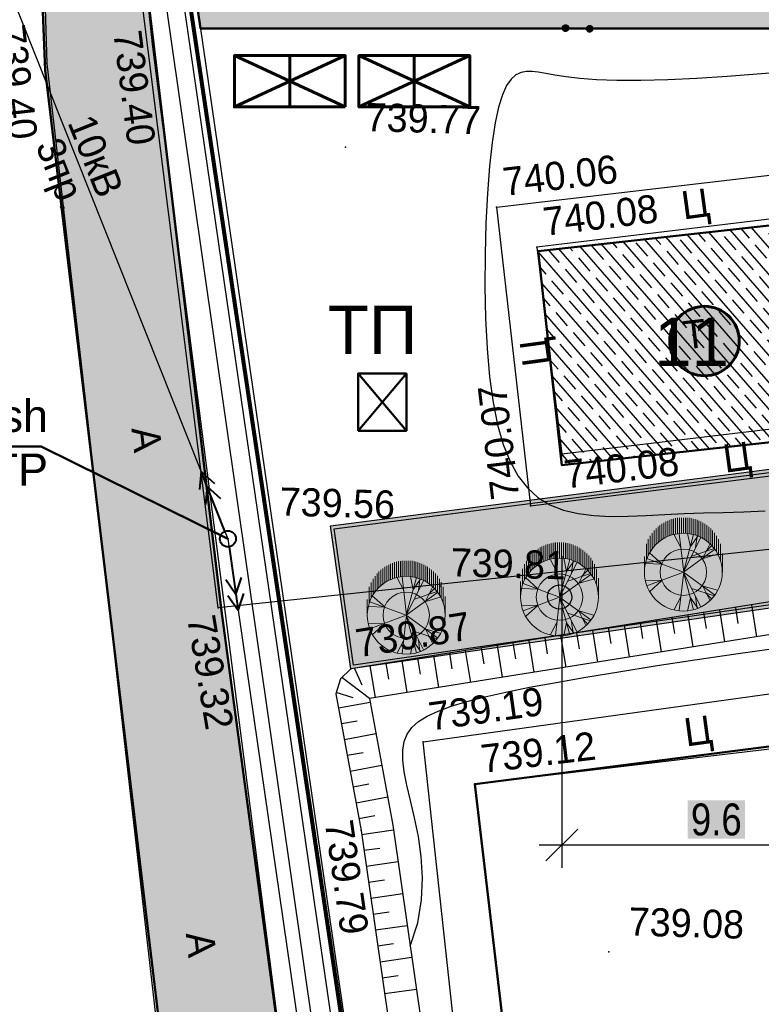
# Model space of a CAD drawing. Header units: millimetres. Extents: x -257011 to 237647566, y 2784933 to 6706507.
# Tile 250 of 451: x 10210762 to 10233797, y 4982170 to 5012767. Entities that reach past the tile are written whole.
import ezdxf

# ---------------------------------------------------------------- set-up
doc = ezdxf.new("R2010")
doc.units = ezdxf.units.MM
doc.header["$LTSCALE"] = 1000
doc.header["$PDMODE"] = 32
doc.header["$PDSIZE"] = 0.3
for name, pattern in [('Д_ТРОТ_ТРУБА', [3, 1.5, -1.5]), ('ДОРОГИ_СТРОЯЩ', [9, 8, -1]), ('ОТКОС_НИЗ', [1.2, 0.2, -1]), ('РА_КОНТУРЫ', [1.5, 0, -1.5])]:
    doc.linetypes.add(name, pattern=pattern)
for name, color, linetype in [('(002) Рамка', 7, 'Continuous'), ('(004) Точки рельефа', 7, 'Continuous'), ('(007) Здания', 7, 'Continuous'), ('(013) Газопровод', 30, 'ИК_Газопровод -------г--------'), ('(014) Водопровод', 5, 'ИК_Водопровод -------в--------'), ('(022) Возд. Линии', 7, 'Continuous'), ('(025) Дорога', 7, 'Continuous'), ('(031) Горизонтали', 42, 'Continuous'), ('(035) Откосы', 7, 'Continuous'), ('(036) Растительность', 7, 'Continuous'), ('(037) Контуры', 7, 'Continuous'), ('(038) Деревья', 7, 'Continuous'), ('(040) Ограда', 7, 'Continuous'), ('TREE', 74, 'Continuous')]:
    doc.layers.add(name, color=color, linetype=linetype)
for name, color, linetype, lineweight in [('(032) Горизонтали утолщенные', 32, 'Continuous', 30), ('.', 7, 'Continuous', 15), ('Ф А С А Д', 250, 'Continuous', 15)]:
    doc.layers.add(name, color=color, linetype=linetype, lineweight=lineweight)
doc.styles.add('ATTR', font='romans.shx', dxfattribs={"width": 0.8, "height": 0.470416})
doc.styles.add('BM-431', font='txt')
doc.styles.add('D-431', font='txt', dxfattribs={"width": 2})
doc.styles.add('P-131', font='txt')
doc.styles.add('Roman', font='romans')
doc.styles.get("Standard").update_dxf_attribs({"font": 'ARIALN.TTF'})
doc.styles.add('WMF-Times New Roman0', font='times.ttf')
doc.linetypes.add('FENCELINE2', pattern='A,6.35,-2.54,[132,ltypeshp.shx,S=2.54,R=0,X=-2.54,Y=0],-2.54,25.4', length=36.83)
doc.linetypes.add('KANALIS_K', pattern='A,1,["<",Standard,S=1.8,R=0,X=-0.9,Y=-0.9],3,-1,["К",Standard,S=1.8,R=0,X=-0.9,Y=-0.9],-1,10', length=16)
doc.linetypes.add('ИК_Водопровод -------в--------', pattern='A,9,-0.6,["В",Standard,S=1.2,R=0,X=0,Y=-0.6],-1.2', length=10.8)
doc.linetypes.add('ИК_Газопровод -------г--------', pattern='A,9,-0.6,["Г",Standard,S=1.2,R=0,X=0,Y=-0.6],-1.2', length=10.8)
doc.linetypes.add('ОГРАДА_БЕТ', pattern='A,4,["|",Standard,S=0.8,R=0,X=0,Y=-0.8],4', length=8)
doc.dimstyles.new('ISO-25_WS', dxfattribs={"dimscale": 141.414141, "dimtxt": 7, "dimasz": 7, "dimexe": 5, "dimexo": 20, "dimgap": 2, "dimtad": 1, "dimdec": 0, "dimdsep": 46, "dimtxsty": 'Standard', "dimblk": 'OBLIQUE', "dimcen": 2.5, "dimdle": 5, "dimclrd": 5, "dimclre": 5, "dimclrt": 5, "dimadec": 0, "dimazin": 0, "dimtfac": 1, "dimtdec": 0, "dimtmove": 0, "dimatfit": 3, "dimldrblk": 'OBLIQUE', "dimfxl": 0, "dimtolj": 1, "dimtzin": 0, "dimlwd": 30, "dimlwe": 30, "dimarcsym": 0})

# ---------------------------------------------------------------- blocks, each defined once
blk = doc.blocks.new('dhyjfyuk')
at = {"insert": (4414694, -1193420), "char_height": 1400, "width": 60812.6, "attachment_point": 4, "style": 'WMF-Times New Roman0'}
blk.add_mtext('\\pi3453.25486;Samarqand viloyati Toyloq tumani "Хоnсhоrbоg\'" МFY dagi 11-son \\P\\pi1816.32378;maktabni rekonstruksiya qilish. (360 o\'quvchi o\'rinli qo\'shimcha bino \\P\\pi27327.21058;qurish).', dxfattribs=at)
blk = doc.blocks.new('d')
at = {"layer": '(038) Деревья', "color": 30}
blk.add_ellipse((0, 0), major_axis=(0.265, 0.265), ratio=1, start_param=5.497787, end_param=11.780972, dxfattribs=at)
blk = doc.blocks.new('*X70')
at = {"color": 0}
for p, q in [((1.8, 2.04), (2.2, 2.04)), ((1.8, 2.03), (2.2, 2.03)), ((1.8, 2.02), (2.2, 2.02)), ((1.8, 2.01), (2.2, 2.01)), ((1.8, 2), (2.2, 2)), ((1.8, 1.99), (2.2, 1.99)), ((1.8, 1.98), (2.2, 1.98)), ((1.8, 1.97), (2.2, 1.97)), ((1.8, 1.96), (2.2, 1.96)), ((1.81, 2.07), (2.19, 2.07)), ((1.81, 2.06), (2.19, 2.06)), ((1.81, 2.05), (2.19, 2.05)), ((1.81, 1.95), (2.19, 1.95)), ((1.81, 1.94), (2.19, 1.94)), ((1.81, 1.93), (2.19, 1.93)), ((1.82, 2.09), (2.18, 2.09)), ((1.82, 2.08), (2.18, 2.08)), ((1.82, 1.92), (2.18, 1.92)), ((1.82, 1.91), (2.18, 1.91)), ((1.83, 2.11), (2.17, 2.11)), ((1.83, 2.1), (2.17, 2.1)), ((1.83, 1.9), (2.17, 1.9)), ((1.83, 1.89), (2.17, 1.89)), ((1.84, 2.12), (2.16, 2.12)), ((1.84, 1.88), (2.16, 1.88)), ((1.85, 2.13), (2.15, 2.13)), ((1.85, 1.87), (2.15, 1.87)), ((1.86, 2.14), (2.14, 2.14)), ((1.86, 1.86), (2.14, 1.86)), ((1.87, 2.15), (2.13, 2.15)), ((1.87, 1.85), (2.13, 1.85)), ((1.88, 2.16), (2.12, 2.16)), ((1.88, 1.84), (2.12, 1.84)), ((1.9, 2.17), (2.11, 2.17)), ((1.91, 2.18), (2.09, 2.18)), ((1.94, 2.19), (2.06, 2.19)), ((1.9, 1.83), (2.11, 1.83)), ((1.91, 1.82), (2.09, 1.82)), ((1.94, 1.81), (2.06, 1.81))]:
    blk.add_line(p, q, dxfattribs=at)
blk = doc.blocks.new('I04100')
blk.add_circle((0, 0), 0.2)
blk.add_blockref('*X70', (-2, -2))
blk = doc.blocks.new('kjvklglhl')
at = {"layer": '(004) Точки рельефа'}
for p in [(258.554, 519.926), (255.283, 519.313), (264.63, 516.975), (269.368, 515.247), (270.656, 514.043), (271.615, 507.581), (270.684, 506.001), (267.971, 503.425), (261.079, 502.552), (265.243, 500.775), (267.554, 498.57), (269.193, 497.303), (258.591, 496.374), (265.706, 495.765), (273.5, 492.215)]:
    blk.add_point(p, dxfattribs=at)
at = {"layer": '(007) Здания'}
blk.add_lwpolyline([(260.697, 523.867), (259.102, 523.459), (272.919, 444.041), (279.772, 407.727), (310.568, 407.829), (331.929, 406.641), (338.864, 406.255)], dxfattribs=at)
blk.add_lwpolyline([(281.113, 509.046), (280.163, 515.454), (270.656, 514.043), (271.606, 507.636)], close=True, dxfattribs=at)
at = {"layer": '(013) Газопровод', "ltscale": 0.5, "flags": 128}
blk.add_lwpolyline([(278.367, 408.415), (257.036, 532.282)], dxfattribs=at)
at = {"layer": '(014) Водопровод', "ltscale": 0.5, "flags": 128}
blk.add_lwpolyline([(325.711, 440.112), (326.312, 440.162), (325.744, 440.975), (323.361, 447.342), (313.499, 509.603), (261.079, 502.552), (256.511, 532.162)], dxfattribs=at)
at = {"layer": '(022) Возд. Линии', "lineweight": 40}
for p, q in [((260.425, 506.775), (260.394, 506.217)), ((260.425, 506.775), (260.853, 506.415)), ((261.217, 504.939), (260.425, 506.775)), ((260.623, 506.316), (260.592, 505.758)), ((260.623, 506.316), (261.051, 505.956)), ((261.359, 504.461), (261.701, 502.49)), ((261.615, 502.983), (261.284, 503.433)), ((261.615, 502.983), (261.776, 503.518)), ((261.701, 502.49), (261.369, 502.94)), ((261.701, 502.49), (261.862, 503.026))]:
    blk.add_line(p, q, dxfattribs=at)
at = {"layer": '(022) Возд. Линии', "color": 1}
blk.add_lwpolyline([(250.311, 530.231), (261.316, 504.709), (269.524, 457.39), (280.83, 410.667), (321.945, 409.43), (327.393, 409.266)], dxfattribs=at)
at = {"layer": '(022) Возд. Линии', "lineweight": 40}
blk.add_circle((261.316, 504.709), 0.25, dxfattribs=at)
blk.add_point((261.316, 504.709), dxfattribs=at)
at = {"layer": '(025) Дорога', "linetype": 'Д_ТРОТ_ТРУБА', "flags": 128}
for points in [[(276.271, 401.474), (276.032, 403.339), (271.153, 441.699), (264.611, 481.335), (258.554, 519.926), (258.12, 523.201), (258.253, 523.704), (258.69, 524.198), (277.345, 530.037), (292.802, 535.347), (297.832, 536.245), (297.413, 538.591), (292.678, 537.746), (274.449, 531.593), (260.769, 526.931), (259.947, 526.822), (259.362, 527.449), (258.374, 532.486)], [(254.176, 531.447), (254.747, 528.326), (255.283, 519.313), (261.281, 477.255), (267.133, 440.193), (271.605, 408.84), (272.687, 401.176)], [(269.368, 515.247), (282.156, 517.109), (283.702, 507.914), (307.271, 511.692), (310.476, 513.628), (310.443, 515.538), (318.567, 515.917), (330.341, 516.212), (329.81, 527.423), (321.381, 528.706), (305.268, 531.339), (301.294, 530.976)], [(323.251, 418.267), (300.714, 414.809), (283.138, 412.485), (281.122, 413.564), (275.085, 449.451), (270.84, 474.617), (267.554, 498.57), (282.371, 501.061), (308.67, 505.056), (310.788, 503.765), (314.781, 477.717), (318.108, 454.899), (323.251, 418.267)], [(321.731, 420.742), (316.881, 452.353), (313.048, 477.771), (309.058, 502.896), (307.912, 503.399), (283.734, 499.451), (269.193, 497.303), (272.561, 474.353), (276.62, 450.413), (282.198, 415.2), (283.437, 414.157), (320.719, 419.528), (321.731, 420.742)]]:
    blk.add_lwpolyline(points, dxfattribs=at)
blk.add_lwpolyline([(269.368, 515.247), (270.684, 506.001), (279.473, 507.345), (281.553, 506.423), (308.542, 510.883), (312.531, 513.649), (318.524, 513.838), (330.524, 514.19), (333.406, 460.634), (331.811, 454.811, 1.56758), (332.906, 443.73, 0.509364), (333.962, 453.359), (336.672, 456.912), (338.021, 457.657), (347.714, 458.292), (347.773, 448.108), (343.552, 448.203), (343.703, 435.09)], format="xyb", dxfattribs=at)
at = {"layer": '(031) Горизонтали', "flags": 128}
blk.add_lwpolyline([(267.333, 492.218), (267.545, 492.95), (267.646, 493.663), (267.656, 494.352), (267.598, 495.01), (267.49, 495.631), (267.356, 496.208), (267.215, 496.737), (267.088, 497.21), (266.994, 497.624), (266.939, 497.983), (266.928, 498.294), (266.963, 498.564), (267.051, 498.801), (267.193, 499.009), (267.395, 499.198), (267.661, 499.373), (267.994, 499.54), (268.398, 499.703), (268.878, 499.864), (269.437, 500.026), (270.08, 500.19), (270.811, 500.359), (271.633, 500.536), (272.55, 500.723), (273.567, 500.921), (274.689, 501.132), (275.92, 501.356), (277.265, 501.593), (278.729, 501.843)], dxfattribs=at)
at = {"layer": '(032) Горизонтали утолщенные'}
blk.add_lwpolyline([(278.251, 519.702), (277.346, 519.6), (276.412, 519.506), (275.479, 519.422), (274.578, 519.355), (273.739, 519.307), (272.993, 519.283), (272.363, 519.287), (271.84, 519.311), (271.412, 519.35), (271.063, 519.395), (270.78, 519.438), (270.547, 519.474), (270.351, 519.493), (270.176, 519.489), (270.012, 519.453), (269.856, 519.373), (269.71, 519.237), (269.575, 519.03), (269.453, 518.742), (269.345, 518.357), (269.251, 517.864), (269.174, 517.25), (269.114, 516.508), (269.073, 515.66), (269.052, 514.736), (269.053, 513.763), (269.077, 512.771), (269.125, 511.789), (269.199, 510.844), (269.301, 509.966), (269.431, 509.179), (269.591, 508.483), (269.783, 507.876), (270.01, 507.354), (270.271, 506.913), (270.57, 506.55), (270.908, 506.261), (271.287, 506.043), (271.707, 505.89), (272.165, 505.796), (272.656, 505.748), (273.176, 505.739), (273.721, 505.758), (274.286, 505.796), (274.866, 505.842), (275.457, 505.888), (276.057, 505.926), (276.671, 505.961), (277.308, 506), (277.975, 506.051)], dxfattribs=at)
at = {"layer": '(035) Откосы'}
for p, q in [((277.822, 502.129), (277.637, 503.112)), ((275.857, 501.759), (275.672, 502.741)), ((276.256, 502.343), (276.163, 502.834)), ((276.84, 501.944), (276.654, 502.927)), ((277.238, 502.528), (277.146, 503.019)), ((274.291, 501.972), (274.198, 502.464)), ((274.875, 501.573), (274.69, 502.556)), ((275.273, 502.157), (275.181, 502.649)), ((272.91, 501.203), (272.725, 502.186)), ((273.309, 501.787), (273.216, 502.278)), ((273.892, 501.388), (273.707, 502.371)), ((270.945, 500.833), (270.76, 501.815)), ((271.344, 501.417), (271.251, 501.908)), ((271.928, 501.018), (271.742, 502)), ((272.326, 501.602), (272.234, 502.093)), ((269.379, 501.046), (269.286, 501.537)), ((269.963, 500.647), (269.778, 501.63)), ((270.361, 501.231), (270.269, 501.723)), ((267.998, 500.277), (267.813, 501.26)), ((268.397, 500.861), (268.304, 501.352)), ((268.981, 500.462), (268.795, 501.445)), ((266.033, 499.907), (265.848, 500.889)), ((266.432, 500.491), (266.339, 500.982)), ((267.016, 500.092), (266.83, 501.074)), ((267.414, 500.676), (267.322, 501.167)), ((265.612, 500.277), (265.357, 500.797)), ((265.857, 499.873), (264.975, 500.5)), ((265.349, 499.878), (264.815, 500.032)), ((265.876, 499.753), (264.898, 499.544)), ((265.491, 499.16), (265.002, 499.055)), ((266.085, 498.776), (265.107, 498.567)), ((265.7, 498.182), (265.211, 498.078)), ((266.294, 497.798), (265.316, 497.589)), ((265.909, 497.205), (265.42, 497.1)), ((266.503, 496.82), (265.525, 496.611)), ((266.118, 496.227), (265.629, 496.122)), ((266.714, 495.803), (265.728, 495.633)), ((266.306, 495.225), (265.814, 495.14)), ((266.884, 494.818), (265.899, 494.648)), ((266.476, 494.24), (265.984, 494.155)), ((267.054, 493.833), (266.069, 493.662)), ((266.647, 493.255), (266.154, 493.17)), ((267.225, 492.848), (266.239, 492.677)), ((266.817, 492.27), (266.324, 492.185)), ((267.395, 491.863), (266.409, 491.692)), ((266.987, 491.285), (266.494, 491.2)), ((267.565, 490.877), (266.58, 490.707))]:
    blk.add_line(p, q, dxfattribs=at)
blk.add_lwpolyline([(320.534, 458.04), (317.903, 475.66), (312.574, 506.915), (312.192, 507.383), (311.596, 507.687), (310.502, 508.023), (284.392, 504.328), (278.337, 503.244), (265.243, 500.775), (264.939, 500.462), (264.803, 499.989), (265.706, 495.765), (268.865, 477.481), (274.213, 445.131)], dxfattribs=at)
at = {"layer": '(035) Откосы', "linetype": 'ОТКОС_НИЗ'}
blk.add_lwpolyline([(319.844, 457.028), (319.619, 457.386), (319.514, 458.099), (316.916, 475.502), (311.633, 506.487), (311.551, 506.587), (311.219, 506.757), (310.421, 507.002), (284.551, 503.341), (278.518, 502.26), (265.85, 499.872), (266.688, 495.955), (269.851, 477.647), (275.2, 445.294), (281.12, 409.861), (281.136, 409.822), (281.351, 409.621), (310.666, 409.479), (317.618, 409.281), (323.511, 408.859), (324.497, 408.587)], dxfattribs=at)
at = {"layer": '(037) Контуры', "linetype": 'РА_КОНТУРЫ', "flags": 128}
blk.add_lwpolyline([(258.067, 462.45), (261.257, 462.45), (261.556, 462.796), (261.556, 463.356), (254.809, 507.098), (253.694, 509.062), (251.962, 510.299), (250.154, 510.72), (247.704, 510.72)], dxfattribs=at)
at = {"layer": '(040) Ограда', "linetype": 'ОГРАДА_БЕТ', "ltscale": 0.5, "flags": 128}
blk.add_lwpolyline([(260.797, 523.48), (259.559, 523.163), (273.312, 444.113), (280.104, 408.128), (310.579, 408.229), (324.695, 407.444)], dxfattribs=at)
at = {"layer": '(036) Растительность', "linetype": 'Continuous', "xscale": 0.5, "yscale": 0.5, "zscale": 0.5}
for p in [(271.352, 520.871), (272.102, 520.871)]:
    blk.add_blockref('I04100', p, dxfattribs=at)
at = {"layer": '(038) Деревья', "color": 30, "linetype": 'Continuous'}
blk.add_blockref('d', (271.667, 503.191), dxfattribs=at)
at = {"layer": '(004) Точки рельефа', "style": 'D-431'}
for s, rotation, p in [('739.40', 278.1155, (253.692, 520.426)), ('739.40', 278.9198, (257.312, 520.341)), ('740.06', 8.2845, (269.607, 515.6)), ('740.08', 8.4408, (270.894, 514.397)), ('740.07', 98.483, (270.33, 506.238)), ('740.08', 8.4408, (271.767, 506.564)), ('739.87', 10.6764, (265.467, 501.138)), ('739.32', 281.1648, (260.113, 502.221)), ('739.19', 9.5421, (267.785, 498.928)), ('739.12', 8.4031, (269.432, 497.657)), ('739.79', 279.8045, (264.569, 495.99))]:
    blk.add_text(s, height=0.875, rotation=rotation, dxfattribs=at).set_placement(p)
for s, p in [('739.77', (265.23, 517.495)), ('739.56', (262.896, 505.476)), ('739.81', (268.258, 503.74)), ('739.08', (274.1, 492.735))]:
    blk.add_text(s, height=0.875, dxfattribs=at).set_placement(p)
at = {"layer": '(007) Здания', "color": 0, "linetype": 'Continuous', "style": 'P-131'}
blk.add_text('Т', height=0.88, rotation=8.4408, dxfattribs=at).set_placement((275.334, 510.986))
at = {"layer": '(022) Возд. Линии', "style": 'BM-431'}
for s, p in [('10кВ', (255.964, 517.505)), ('3пр.', (254.992, 516.757))]:
    blk.add_text(s, height=0.875, rotation=293.3336, dxfattribs=at).set_placement(p)
at = {"layer": '(025) Дорога', "linetype": 'ДОРОГИ_СТРОЯЩ', "style": 'BM-431'}
for s, rotation, p in [('Ц', 9.3824, (275.184, 515.022)), ('Ц', 99.3824, (271.194, 510.415)), ('A', 278.0382, (258.224, 508.052)), ('Ц', 9.3824, (276.698, 507.192)), ('Ц', 9.3824, (275.727, 498.654)), ('A', 278.0382, (260.352, 492.411))]:
    blk.add_text(s, height=0.875, rotation=rotation, dxfattribs=at).set_placement(p)
blk = doc.blocks.new('dhdyfh')
at = {"layer": 'TREE', "color": 92, "lineweight": 20}
for p, q in [((10253733, 5665949), (10253733, 5666439)), ((10253793, 5665998), (10253793, 5666487)), ((10253854, 5666529), (10253854, 5666039)), ((10253914, 5666083), (10253914, 5666567)), ((10253975, 5666109), (10253975, 5666601)), ((10254035, 5666629), (10254035, 5666140)), ((10254096, 5666652), (10254096, 5666163)), ((10254156, 5666184), (10254156, 5666675)), ((10254217, 5666691), (10254217, 5666204)), ((10254277, 5666217), (10254277, 5666705)), ((10254338, 5666714), (10254338, 5666227)), ((10254398, 5666235), (10254398, 5666724)), ((10254459, 5666724), (10254459, 5666238)), ((10254519, 5666243), (10254519, 5666724)), ((10254580, 5666724), (10254580, 5666240)), ((10254640, 5666233), (10254640, 5666724)), ((10254701, 5666717), (10254701, 5666227)), ((10254761, 5666215), (10254761, 5666706)), ((10254822, 5666693), (10254822, 5666199)), ((10254882, 5666186), (10254882, 5666674)), ((10254943, 5666652), (10254943, 5666166)), ((10255003, 5666140), (10255003, 5666629)), ((10255064, 5666601), (10255064, 5666114)), ((10255125, 5666081), (10255125, 5666565)), ((10255185, 5666529), (10255185, 5666042)), ((10255246, 5665998), (10255246, 5666487)), ((10255306, 5666441), (10255306, 5665949)), ((10253491, 5665666), (10253491, 5666158)), ((10253551, 5665761), (10253551, 5666240)), ((10253612, 5665831), (10253612, 5666323)), ((10253672, 5665895), (10253672, 5666384)), ((10254443, 5665800), (10254236, 5666193)), ((10254532, 5665031), (10254393, 5666223)), ((10254522, 5665028), (10254837, 5666198)), ((10254739, 5665821), (10254650, 5666236)), ((10254739, 5665828), (10254966, 5666152)), ((10254897, 5665793), (10254946, 5666154)), ((10255367, 5665893), (10255367, 5666384)), ((10255427, 5666323), (10255427, 5665828)), ((10255488, 5665756), (10255488, 5666256)), ((10255548, 5666158), (10255548, 5665664)), ((10253370, 5665419), (10253370, 5665908)), ((10253430, 5665555), (10253430, 5666052)), ((10254522, 5665031), (10255054, 5666100)), ((10255123, 5665467), (10255340, 5665898)), ((10255212, 5665677), (10255390, 5665854)), ((10255609, 5665574), (10255609, 5666055)), ((10255669, 5665911), (10255669, 5665409)), ((10253851, 5665290), (10253466, 5665636)), ((10254522, 5665028), (10255488, 5665736)), ((10254778, 5665531), (10255478, 5665762)), ((10255133, 5665459), (10255577, 5665590)), ((10255730, 5665030), (10255730, 5665615)), ((10253309, 5665030), (10253309, 5665514)), ((10253851, 5665282), (10253348, 5665297)), ((10254519, 5665030), (10253387, 5665451))]:
    blk.add_line(p, q, dxfattribs=at)
at = {"layer": 'TREE', "color": 30, "lineweight": 20, "true_color": 0xf8991e}
for p, q in [((10254519, 5665030), (10253387, 5664608)), ((10254532, 5665028), (10254393, 5663836)), ((10254522, 5665031), (10254837, 5663861)), ((10254522, 5665031), (10255488, 5664323)), ((10254522, 5665028), (10255054, 5663959)), ((10253851, 5664777), (10253348, 5664762)), ((10253851, 5664769), (10253466, 5664423)), ((10254778, 5664528), (10255478, 5664297)), ((10255123, 5664592), (10255340, 5664161)), ((10255133, 5664600), (10255577, 5664469)), ((10255212, 5664382), (10255390, 5664205)), ((10254443, 5664259), (10254236, 5663866)), ((10254739, 5664238), (10254650, 5663823)), ((10254739, 5664231), (10254966, 5663908)), ((10254897, 5664266), (10254946, 5663905))]:
    blk.add_line(p, q, dxfattribs=at)
blk.add_circle((10254519, 5665030), 1210, dxfattribs=at)
at = {"layer": 'TREE', "color": 92, "lineweight": 20}
blk.add_circle((10254519, 5665030), 720, dxfattribs=at)
at = {"layer": 'TREE', "color": 30, "lineweight": 20, "true_color": 0xf8991e, "style": 'ATTR', "width": 0.8, "flags": 9}
for p in [(10254522, 5665031), (10254522, 5665028)]:
    blk.add_attdef('ESTCODE', p, '', height=14.1, rotation=90, dxfattribs=at)
blk = doc.blocks.new('_Oblique')
at = {"color": 0, "linetype": 'ByBlock', "lineweight": -2}
blk.add_line((-0.5, -0.5), (0.5, 0.5), dxfattribs=at)
blk = doc.blocks.new('*D1951')
at = {"color": 5, "lineweight": 30, "ltscale": 1000, "transparency": 16777216}
for p, q in [((10237196, 4997154), (10237196, 4986411)), ((10227604, 4996094), (10227604, 4986411)), ((10237903, 4987118), (10226896, 4987118))]:
    blk.add_line(p, q, dxfattribs=at)
at = {"layer": 'Defpoints', "color": 0, "lineweight": 50, "ltscale": 1000, "transparency": 16777216}
for p in [(10237196, 4999982), (10227604, 4998922), (10227604, 4987118)]:
    blk.add_point(p, dxfattribs=at)
at = {"color": 5, "lineweight": 30, "ltscale": 1000, "transparency": 16777216, "xscale": 989.89898989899, "yscale": 989.89898989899, "zscale": 989.89898989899, "rotation": 180}
blk.add_blockref('_Oblique', (10227604, 4987118), dxfattribs=at)
at = {"color": 5, "lineweight": 30, "ltscale": 1000, "transparency": 16777216, "xscale": 989.89898989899, "yscale": 989.89898989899, "zscale": 989.89898989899}
blk.add_blockref('_Oblique', (10237196, 4987118), dxfattribs=at)
at = {"color": 5, "lineweight": 50, "ltscale": 1000, "transparency": 16777216, "insert": (10232400, 4987907), "char_height": 989.9, "attachment_point": 5, "bg_fill": 1, "box_fill_scale": 1.1, "bg_fill_color": 255, "bg_fill_transparency": 0}
blk.add_mtext('\\A1;9.6', dxfattribs=at)

msp = doc.modelspace()

# ---------------------------------------------------------------- hatches: boundary and pattern name
at = {"layer": '.', "lineweight": 50, "ltscale": 1000, "transparency": 33554687}
h = msp.add_hatch(color=256, dxfattribs=at)
h.dxf.hatch_style = 1
h.set_gradient(color1=(132, 132, 132), color2=(132, 132, 132), tint=1)
h.paths.add_polyline_path([(10214551.176, 5015073.038), (10214965.149, 5015924.082), (10215842.918, 5016268.691), (10250017.13, 5026397.964), (10254203.696, 5026961.208), (10253559.585, 5029375.09), (10249506.562, 5028778.492), (10237347.598, 5025050.974), (10217306.905, 5018864.601), (10216446.695, 5019082.815), (10215973.868, 5019707.796), (10215719.469, 5020724.709), (10215034.03, 5024434.884), (10210781.798, 5023516.367), (10211192.403, 5020284.351), (10211551.731, 5011203.907), (10225776.558, 4892218.706), (10229562.641, 4892671.337), (10227005.562, 4917514.966), (10225345.538, 4933195.565), (10222453.47, 4954671.753), (10219897.156, 4973085.214), (10217029.885, 4994395.055)])
at = {"ltscale": 1000}
h = msp.add_hatch(dxfattribs=at)
h.set_pattern_fill('AR-SAND', color=252, scale=15, angle=266, style=0)
h.set_pattern_definition([(303.5, (0, -447917.2), (734.005765, -27.267607), [0, -579.12, 0, -647.7, 0, -619.125]), (273.5, (0, -447917.2), (1025.58269, -747.64719), [0, -312.42, 0, -521.97, 0, -200.025]), (233.5, (32.7, -447449.74), (-80.614732, -1183.74871), [0, -190.5, 0, -685.8, 0, -895.35]), (223.5, (32.7, -447449.7), (253.68491, -1165.87085), [0, -95.25, 0, -449.58, 0, -514.35])])
edge = h.paths.add_edge_path()
edge.add_line((10291002.532, 5024875.257), (10251302.532, 5024875.257))
edge.add_line((10251302.532, 5024875.257), (10251302.532, 5018235.672))
edge.add_arc((10249347.869, 5018466.443), 1968.239, 268.6947902, 353.2667331, ccw=False)
edge.add_line((10249303.036, 5016498.715), (10220352.394, 5016498.715))
edge.add_line((10220352.394, 5016498.715), (10215991.367, 5015131.792))
edge.add_line((10215991.367, 5015131.792), (10216373.559, 5012498.715))
edge.add_line((10216373.559, 5012498.715), (10251259.401, 5012498.715))
edge.add_arc((10251111.735, 5010463.03), 2041.034, 0.8726, 85.851123, ccw=False)
edge.add_line((10253152.532, 5010494.113), (10253152.532, 5004480.463))
edge.add_line((10253152.532, 5004480.463), (10239515.793, 5004480.463))
edge.add_line((10239515.793, 5004480.463), (10239243.473, 5006945.752))
edge.add_line((10239243.473, 5006945.752), (10236395.713, 5006631.184))
edge.add_line((10236395.713, 5006631.184), (10237195.679, 4999981.916))
edge.add_line((10237195.679, 4999981.916), (10239978.751, 5000289.338))
edge.add_line((10239978.751, 5000289.338), (10239670.439, 5003080.463))
edge.add_line((10239670.439, 5003080.463), (10257002.532, 5003080.463))
edge.add_line((10257002.532, 5003080.463), (10257002.532, 5006125.256))
edge.add_line((10257002.532, 5006125.256), (10256452.532, 5006125.256))
edge.add_line((10256452.532, 5006125.256), (10256302.532, 5006125.256))
edge.add_line((10256302.532, 5006125.256), (10256302.532, 5006275.256))
edge.add_line((10256302.532, 5006275.256), (10256302.532, 5010325.256))
edge.add_line((10256302.532, 5010325.256), (10256352.532, 5010325.256))
edge.add_line((10256352.532, 5010325.256), (10256765.947, 5009085.012))
edge.add_line((10256765.947, 5009085.012), (10257002.532, 5009039.206))
edge.add_line((10257002.532, 5009039.206), (10257002.532, 5010525.251))
edge.add_line((10257002.532, 5010525.251), (10256402.532, 5010525.251))
edge.add_line((10256402.532, 5010525.251), (10256402.532, 5011484.402))
edge.add_arc((10256353.376, 5011475.254), 50, -180, 10.5422531, ccw=False)
edge.add_arc((10256353.376, 5011475.254), 50, 10.5422531, 180, ccw=False)
edge.add_line((10256402.532, 5011484.402), (10256402.532, 5012325.257))
edge.add_line((10256402.532, 5012325.257), (10257002.532, 5012325.257))
edge.add_line((10257002.532, 5012325.257), (10257002.532, 5020925.257))
edge.add_line((10257002.532, 5020925.257), (10255002.532, 5020925.257))
edge.add_line((10255002.532, 5020925.257), (10255002.532, 5004480.463))
edge.add_line((10255002.532, 5004480.463), (10254652.532, 5004480.463))
edge.add_line((10254652.532, 5004480.463), (10254652.532, 5021275.257))
edge.add_line((10254652.532, 5021275.257), (10287702.532, 5021275.257))
edge.add_line((10287702.532, 5021275.257), (10287702.532, 5019659.657))
edge.add_line((10287702.532, 5019659.657), (10287702.532, 4997075.257))
edge.add_line((10287702.532, 4997075.257), (10255060.096, 4997075.257))
edge.add_line((10255060.096, 4997075.257), (10255060.096, 4993475.257))
edge.add_line((10255060.096, 4993475.257), (10291002.532, 4993475.257))
edge.add_line((10291002.532, 4993475.257), (10291002.532, 5024875.257))
edge = h.paths.add_edge_path(flags=17)
edge.add_line((10277302.532, 5001475.257), (10287352.532, 5001475.257))
edge.add_line((10287352.532, 5001475.257), (10287352.532, 5001975.257))
edge.add_line((10287352.532, 5001975.257), (10287302.532, 5001975.257))
edge.add_line((10287302.532, 5001975.257), (10276102.532, 5001975.257))
edge.add_line((10276102.532, 5001975.257), (10276102.532, 4999975.257))
edge.add_line((10276102.532, 4999975.257), (10275187.508, 4999975.257))
edge.add_arc((10275187.532, 4999925.257), 50, 0, 90.0280029, ccw=False)
edge.add_arc((10275187.532, 4999925.257), 50, -180, 0, ccw=False)
edge.add_arc((10275187.532, 4999925.257), 50, 90.0280029, 180, ccw=False)
edge.add_line((10275187.508, 4999975.257), (10272517.532, 4999975.257))
edge.add_arc((10272517.532, 4999925.257), 50, 0, 89.9999998, ccw=False)
edge.add_arc((10272517.532, 4999925.257), 50, -180, 0, ccw=False)
edge.add_arc((10272517.532, 4999925.257), 50, 89.9999998, 180, ccw=False)
edge.add_line((10272517.532, 4999975.257), (10271602.532, 4999975.257))
edge.add_line((10271602.532, 4999975.257), (10271602.532, 5001975.257))
edge.add_line((10271602.532, 5001975.257), (10257002.532, 5001975.257))
edge.add_line((10257002.532, 5001975.257), (10257002.532, 5003080.463))
edge.add_line((10257002.532, 5003080.463), (10255002.532, 5003080.463))
edge.add_line((10255002.532, 5003080.463), (10255002.532, 5001475.257))
edge.add_line((10255002.532, 5001475.257), (10270602.532, 5001475.257))
edge.add_line((10270602.532, 5001475.257), (10270602.532, 4997425.257))
edge.add_line((10270602.532, 4997425.257), (10277302.532, 4997425.257))
edge.add_line((10277302.532, 4997425.257), (10277302.532, 5001475.257))
at = {"linetype": 'KANALIS_K', "ltscale": 1000}
h = msp.add_hatch(dxfattribs=at)
h.set_pattern_fill('JIS_STN_1E', color=252, scale=550, angle=266, style=0)
h.set_pattern_definition([(311, (-13252.5, -589121.35), (415.09027, 360.832466), []), (311, (-13279.54, -589508.15), (415.09027, 360.832466), [550, -275])])
h.paths.add_polyline_path([(10227603.538, 4998922.352), (10237195.679, 4999981.916), (10236395.713, 5006631.184), (10226868.26, 5005578.766)])
at = {"lineweight": 50}
h = msp.add_hatch(color=1, dxfattribs=at)
h.set_gradient(color1=(255, 255, 255), one_color=1, tint=1)
h.paths.add_polyline_path([(10230951.296, 5002780.341, 1), (10233112.642, 5002780.341, 1)])
at = {"layer": 'Ф А С А Д', "linetype": 'KANALIS_K', "ltscale": 1000}
h = msp.add_hatch(dxfattribs=at)
h.set_pattern_fill('CROSS', color=92, scale=40, angle=95)
h.set_pattern_definition([(95, (0, -447917.22), (-275.171012, 230.8958947), [127, -381]), (185, (57.72, -447848.43), (-230.8958947, -275.171012), [127, -381])])
h.paths.add_polyline_path([(10287305.792, 5001475.257), (10277302.532, 5001475.257), (10277302.532, 4997475.257), (10287305.792, 4997475.257)])
h.paths.add_polyline_path([(10254752.532, 5001475.257), (10270602.532, 5001475.257), (10270602.532, 4997475.257), (10254752.532, 4997475.257), (10221043.464, 4992593.04), (10220416.701, 4997034.148)])
h.paths.add_polyline_path([(10257002.532, 5020875.257), (10257002.532, 5013525.257), (10255002.532, 5013525.257), (10255002.532, 5020875.257)])

# ---------------------------------------------------------------- linework, layer by layer
at = {"layer": '(002) Рамка', "color": 0, "lineweight": 60, "ltscale": 1000}
msp.add_circle((10232031.969, 5002780.341), 1080.673, dxfattribs=at)
at = {"lineweight": 60}
for p, q in [((10217431.625, 5011652.206), (10220872.891, 5010055.412)), ((10217431.625, 5010055.412), (10220872.891, 5011652.206)), ((10219152.258, 5011652.206), (10219152.258, 5010055.412)), ((10221299.125, 5011652.206), (10224740.391, 5010055.412)), ((10221299.125, 5010055.412), (10224740.391, 5011652.206)), ((10223019.758, 5011652.206), (10223019.758, 5010055.412))]:
    msp.add_line(p, q, dxfattribs=at)
at = {"lineweight": 50, "ltscale": 1000}
for p, q in [((10221274.868, 5001767.359), (10222775.066, 4999993.631)), ((10222775.066, 5001767.359), (10221274.868, 4999993.631))]:
    msp.add_line(p, q, dxfattribs=at)
for points in [[(10229562.641, 4892671.337), (10227005.562, 4917514.966), (10225345.538, 4933195.565), (10222453.47, 4954671.753), (10219897.156, 4973085.214), (10217029.885, 4994395.055), (10214551.176, 5015073.038), (10214965.149, 5015924.082), (10215842.918, 5016268.691), (10250017.13, 5026397.964), (10254203.696, 5026961.208)], [(10210781.798, 5023516.367), (10211192.403, 5020284.351), (10211551.731, 5011203.907), (10225771.68, 4892259.512)], [(10217228.894, 4996635.957), (10211428.51, 4999507.503), (10204035.655, 4999507.503)], [(10259744.522, 4993475.257), (10264901.947, 4993475.257), (10265470.699, 4989104.119), (10268183.578, 4968254.313), (10271300.011, 4942738.435), (10275259.575, 4911003.601), (10274213.863, 4909818.926), (10255504.784, 4907658.095), (10236795.706, 4905497.265), (10235586.415, 4906574.781), (10231000.58, 4941930.549), (10227615.702, 4965975.691), (10224894.806, 4989011.171), (10259744.522, 4993475.257)]]:
    msp.add_lwpolyline(points, dxfattribs=at)
at = {"color": 1, "ltscale": 0.1, "const_width": 100}
msp.add_lwpolyline([(10367637.944, 5023208.002), (10339299.453, 5024769.19), (10290114.083, 5025809.325), (10285634.352, 5025904.059), (10257427.233, 5026376.474), (10250729.509, 5025983.612), (10215776.869, 5015070.061), (10233106.932, 4898993.33), (10264254.682, 4898247.469), (10291821.94, 4896007.11), (10292764.457, 4919427.217), (10317690.983, 4919194.727), (10325359.542, 4917598.022), (10326158.328, 4927178.291), (10334361.553, 4926634.552), (10334391.701, 4927089.387), (10342287.801, 4926483.031), (10342234.253, 4925785.708), (10364005.562, 4924229.439), (10366382.939, 4950429.179), (10366639.94, 4955746.218), (10366556.549, 4971011.341), (10367637.944, 5023208.002)], dxfattribs=at)
at = {"lineweight": 50, "ltscale": 1000}
msp.add_lwpolyline([(10255060.096, 4997475.257), (10255060.096, 4993475.257), (10291002.532, 4993475.257), (10291002.532, 5024875.257), (10251302.532, 5024875.257), (10251302.532, 5018235.672, -0.386730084), (10249303.036, 5016498.715), (10220352.394, 5016498.715), (10215991.367, 5015131.792), (10216373.559, 5012498.715), (10251259.401, 5012498.715, -0.388770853), (10253152.532, 5010494.113), (10253152.532, 5004480.463)], format="xyb", dxfattribs=at)
at = {"color": 5, "linetype": 'FENCELINE2', "lineweight": 80, "ltscale": 0.1}
msp.add_lwpolyline([(10217212.007, 5015524.956), (10215776.869, 5015070.061), (10233106.932, 4898993.33), (10264254.682, 4898247.469), (10291821.94, 4896007.11), (10292764.457, 4919427.217), (10297926.029, 4919379.075)], dxfattribs=at)
at = {"lineweight": 60}
for points in [[(10220872.891, 5010055.412), (10217431.625, 5010055.412), (10217431.625, 5011652.206), (10220872.891, 5011652.206)], [(10224740.391, 5010055.412), (10221299.125, 5010055.412), (10221299.125, 5011652.206), (10224740.391, 5011652.206)]]:
    msp.add_lwpolyline(points, close=True, dxfattribs=at)
at = {"lineweight": 50, "ltscale": 1000}
for points in [[(10226868.26, 5005578.766), (10236460.401, 5006638.329), (10237195.679, 4999981.916), (10227603.538, 4998922.352)], [(10221274.868, 4999993.631), (10222775.066, 4999993.631), (10222775.066, 5001767.359), (10221274.868, 5001767.359)]]:
    msp.add_lwpolyline(points, close=True, dxfattribs=at)
at = {"lineweight": 30, "ltscale": 1000}
msp.add_lwpolyline([(10254752.532, 5001475.257), (10270602.532, 5001475.257), (10270602.532, 4997475.257), (10254752.532, 4997475.257), (10221043.464, 4992593.04), (10220416.701, 4997034.148)], close=True, dxfattribs=at)
at = {"color": 92, "lineweight": 30, "ltscale": 1000}
msp.add_lwpolyline([(10254758.973, 5001375.257), (10270502.532, 5001375.257), (10270502.532, 4997575.257), (10254745.328, 4997575.257), (10221128.457, 4992706.393), (10220529.857, 4996947.951)], close=True, dxfattribs=at)

# ---------------------------------------------------------------- block references
at = {"layer": '(002) Рамка', "lineweight": 50}
msp.add_blockref('dhyjfyuk', (5014770.138, 6183516.362), dxfattribs=at)
at = {"lineweight": 5, "xscale": 999.9999999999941, "yscale": 999.9999999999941, "zscale": 999.9999999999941, "rotation": 358.3893224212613}
msp.add_blockref('kjvklglhl', (9941829.75, 4499471.197), dxfattribs=at)
at = {"lineweight": 50}
for p in [(-23142.231, -669431.779), (-26989.947, -670206.831), (-31751.294, -670769.23)]:
    msp.add_blockref('dhdyfh', p, dxfattribs=at)

# ---------------------------------------------------------------- texts
at = {"color": 250, "attachment_point": 6, "style": 'Roman'}
for s, insert, char_height, width in [('\\pt64500;{\\fArial|b0|i0|c204|p34;ТП}', (10223117.018, 5003131.424, 0), 1500, 156685.73039), ('\\pt64500;{\\fArial|b0|i0|c0|p34;11}', (10232796.029, 5002758.71, 0), 1500, 156685.73039), ('\\pt43000;{\\fArial|b0|i0|c0|p34;Ulanish \\Pnuqtasi TP}', (10211642.643, 4999468.862), 1000, 7127.04383)]:
    msp.add_mtext(s, dxfattribs=dict(at, insert=insert, char_height=char_height, width=width))

# ---------------------------------------------------------------- dimensions: what is measured, and where the dimension line sits
at = {"lineweight": 50, "ltscale": 1000}
dim = msp.add_linear_dim(base=(10227603.538, 4987118.27), p1=(10237195.679, 4999981.916), p2=(10227603.538, 4998922.352), text='9.6', dimstyle='ISO-25_WS', override={"dimtmove": 1, "dimtfill": 2, "dimtfillclr": 255}, dxfattribs=at)
dim.commit()
dim.dimension.update_dxf_attribs({"geometry": '*D1951', "text_midpoint": (10232399.608, 4987906.514)})

doc.saveas('drawing.dxf')
